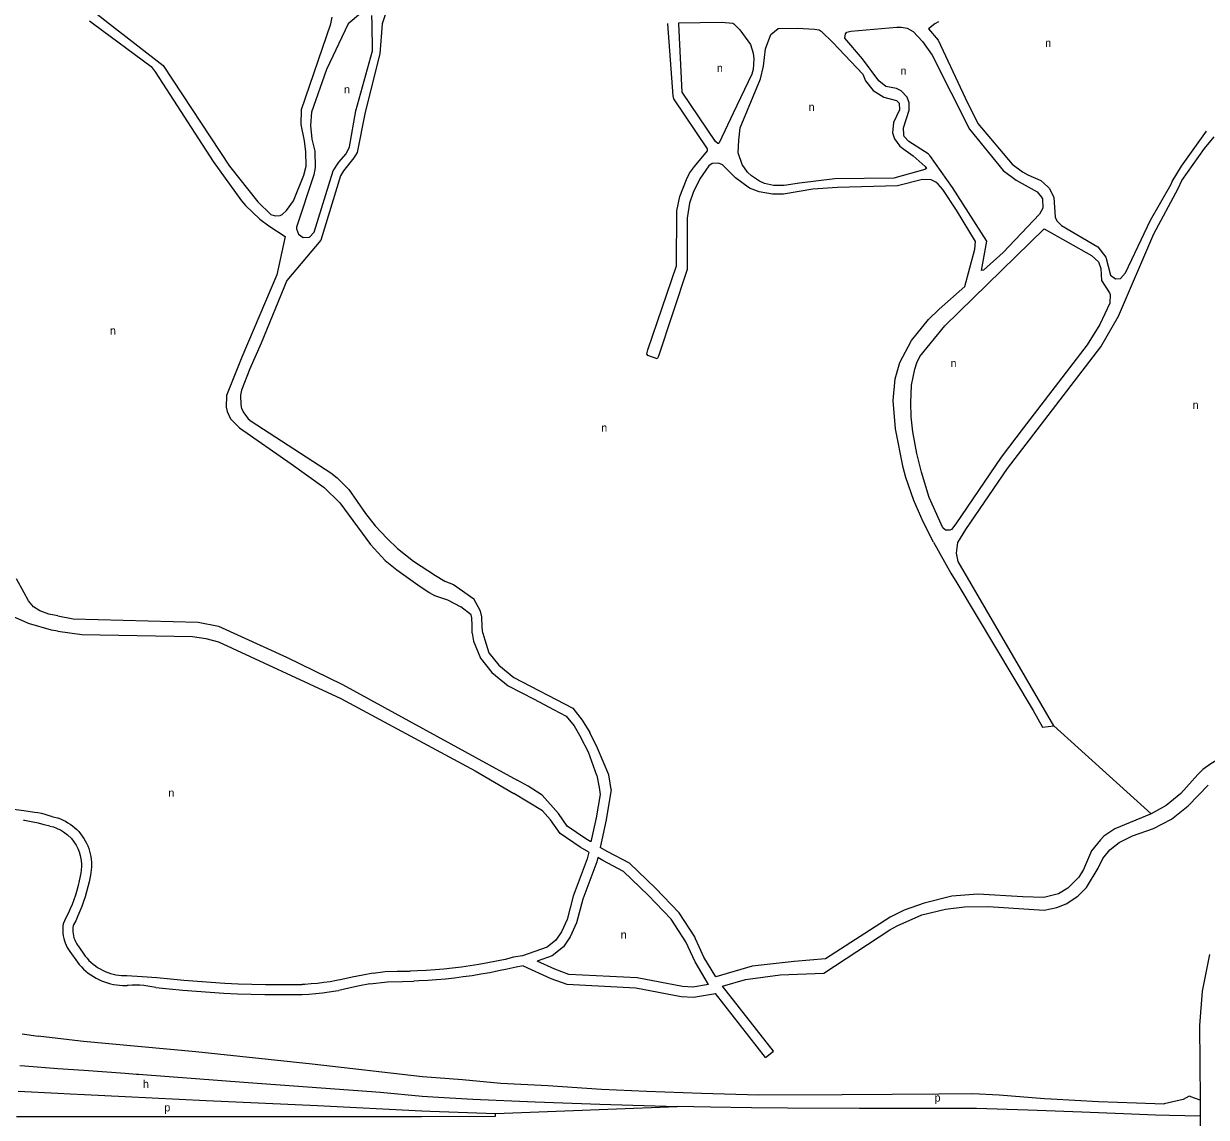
# Model space of a CAD drawing. Extents: x 162667 to 164645, y 379003 to 382150.
# Drawn here: x 163333 to 163924, y 379554 to 380100 of the extents above; entities that cross this region are included whole.
import ezdxf

# ---------------------------------------------------------------- set-up
doc = ezdxf.new("R2010")
doc.units = 0
for name, color, linetype in [('BLT_Basislijn', 7, 'Continuous'), ('BLT_Centroide', 7, 'Continuous'), ('BLT_Vlakafsluiter', 7, 'Continuous')]:
    doc.layers.add(name, color=color, linetype=linetype)

msp = doc.modelspace()

# ---------------------------------------------------------------- linework, layer by layer
at = {"layer": 'BLT_Basislijn'}
for p, q in [((163547.7, 379820.06), (163557.85, 379812.93)), ((163847.6, 379749.34), (163896.27, 379705.49)), ((163619.34, 379724.57), (163620.52, 379718.53)), ((163592.22, 379707), (163577.81, 379715.67)), ((163357.78, 379650.05), (163357.64, 379649.69)), ((163358.96, 379652.08), (163357.78, 379650.05)), ((163360.2, 379639.44), (163363.73, 379634.4)), ((163582.19, 379634.46), (163577.76, 379633.78)), ((163582.44, 379629.52), (163578.95, 379628.92)), ((163682.1, 379619.44), (163693.61, 379622.69)), ((163703.67, 379583.78), (163678.66, 379615.71)), ((163332.19, 379595.54), (163340.14, 379594.32)), ((163350, 379593.19), (163340.14, 379594.32)), ((163902.82, 379560.54), (163902.53, 379560.47)), ((163920.74, 379562.49), (163920.79, 379556.47)), ((163536.11, 379556.9), (163568.71, 379555.71)), ((163920.79, 379556.47), (163920.8, 379554.49)), ((163920.8, 379554.49), (163920.88, 379544.06))]:
    msp.add_line(p, q, dxfattribs=at)
for points in [[(163368.81, 380105.59), (163375.88, 380100), (163402.69, 380079.32), (163435.87, 380028.98), (163449.98, 380011.09), (163456.42, 380004.85), (163458.68, 380004.15), (163461.16, 380004.39), (163462.09, 380004.79), (163464.25, 380006.81), (163467.82, 380011.7), (163472.92, 380024.44), (163474.03, 380028.9), (163473.92, 380036.12), (163473.22, 380041.63), (163471.53, 380049.85), (163471.71, 380057.28), (163486.46, 380100), (163487.06, 380103.43)], [(163514.33, 380107.02), (163512.09, 380100), (163510.98, 380085.11), (163503.49, 380056), (163499.51, 380035.78), (163497.92, 380033.19), (163492.74, 380026.73), (163491.29, 380024.15), (163481.36, 379991.98), (163464.48, 379971.92), (163451.62, 379940.62), (163445.97, 379927.67), (163441.86, 379917.14), (163441.26, 379914.54), (163441.43, 379909.81), (163441.86, 379907.96), (163442.9, 379905.79)], [(163501.16, 380105.19), (163495.06, 380100), (163484.24, 380077.33), (163476.82, 380055.93), (163476.18, 380049.3), (163476.93, 380042.5), (163478.46, 380036.45), (163478.6, 380028.36), (163477.85, 380024.69), (163469.25, 379998.58), (163469.25, 379997.62), (163470.27, 379994.99), (163472.66, 379993.4), (163475.72, 379993.54), (163478.06, 379996.02), (163487.57, 380026.6), (163490.36, 380031.02), (163494.1, 380035.2), (163495.69, 380038.64), (163498.87, 380056.54), (163507.31, 380086.64), (163507.06, 380100)], [(163507.06, 380100), (163506.89, 380104.2)], [(163365.79, 380101.54), (163367.86, 380100), (163396.57, 380078.7), (163398.64, 380076.12), (163427.59, 380031.29), (163441.86, 380011.63), (163443.77, 380009.33), (163451, 380002.46), (163455.45, 379999.1), (163463.52, 379993.8), (163459.38, 379974.75), (163441.95, 379933.54), (163434.22, 379914.49), (163434.06, 379908.6), (163434.66, 379906.48), (163436.29, 379902.77), (163440.84, 379898.25), (163466.65, 379880.28), (163483.02, 379868.44), (163490.85, 379860.76), (163506.2, 379840.03), (163513.52, 379831.94), (163519.36, 379827.27), (163529.81, 379819.79), (163535.5, 379815.96), (163538.21, 379814.58), (163544.78, 379812.27), (163551.41, 379808.78)], [(163787.59, 379841.08), (163782.3, 379851.36), (163777.77, 379861.99), (163773.74, 379873.41), (163772.31, 379878.5), (163768.48, 379897.83), (163767.4, 379911.89), (163768.36, 379922.74), (163770.71, 379930.99), (163776.46, 379941.89), (163784.95, 379952.33), (163790.36, 379957.57), (163803.23, 379968.88), (163808.14, 379987.49), (163808.53, 379991.28), (163798.99, 380006.93), (163792.19, 380017.33), (163789.84, 380020.06), (163788.63, 380021.05), (163786.38, 380022.11), (163782.02, 380022.39), (163769.54, 380019.09), (163739.6, 380018.32), (163727.18, 380017.45), (163712.59, 380014.98), (163707.01, 380014.98), (163700.39, 380016.22), (163695.64, 380017.96), (163688.54, 380023.11), (163682.17, 380029.63), (163680.04, 380030.48), (163676.98, 380030.27), (163675.26, 380029.11), (163670.71, 380022.67), (163667.42, 380015.87), (163665.61, 380010.52), (163664.41, 380003), (163664.37, 379977.41), (163650.13, 379934.07), (163649.46, 379932.8), (163644.82, 379934.43), (163644.37, 379935.19), (163644.75, 379937.2), (163659.08, 379979.21), (163659.32, 380006.67), (163660.75, 380013.85), (163664.13, 380022.32), (163665.68, 380025.44), (163668.14, 380028.89), (163674.57, 380036.59), (163674.62, 380037.59), (163657.81, 380062.59), (163657.4, 380064.14), (163654.82, 380100), (163654.8, 380100.3)], [(163687.72, 380100), (163690.76, 380097.1), (163696.03, 380089.83), (163697.47, 380085.41), (163697.81, 380082.66), (163697.46, 380077.31), (163696.82, 380075.02), (163687.41, 380055.38), (163680.36, 380040.62), (163680.12, 380040.25), (163679.72, 380040.25), (163678.57, 380041.24), (163661.95, 380066), (163660.27, 380100), (163660.25, 380100.61), (163681.62, 380100.96), (163687.29, 380100.39), (163687.72, 380100)], [(163811.49, 379976.81), (163814.25, 379991.56), (163797, 380018.3), (163785.68, 380034.33), (163784.94, 380035.17), (163775.27, 380041.35), (163772.94, 380043.8), (163772.62, 380044.6), (163772.5, 380048.07), (163775.44, 380057.02), (163775.33, 380060.68), (163774.29, 380063.44), (163771.29, 380066.67), (163768.96, 380067.75), (163763.77, 380068.76), (163760.14, 380071.61), (163752.02, 380082.6), (163743.21, 380092.87), (163743.55, 380095.05), (163744.18, 380095.88), (163746.25, 380096.36), (163769.17, 380098.39), (163771.37, 380098.41), (163774.44, 380097.95), (163777.4, 380096.29), (163782.08, 380091.25), (163786.8, 380084.41), (163805.49, 380047.45), (163822.31, 380026.83), (163828.9, 380021.99), (163839.29, 380016.09), (163841.56, 380013.51), (163841.99, 380012.68), (163842.22, 380008.04), (163840.53, 380005.04), (163822.33, 379985.83), (163812.46, 379977.04), (163811.49, 379976.81)], [(163790.05, 380101.16), (163788.17, 380100), (163785.05, 380097.59), (163789.82, 380091.9), (163803.32, 380063.09), (163809.64, 380050.26), (163826.77, 380030.01), (163832.05, 380026.21), (163834.73, 380024.65), (163841.1, 380021.76), (163844.61, 380018.72), (163845.4, 380017.77), (163847.63, 380013.39), (163848.27, 380003.51), (163849.22, 380001.6), (163851.52, 379999.28), (163869.67, 379988.66), (163873.68, 379983.54), (163876.01, 379974.52), (163878.53, 379972.62), (163880.98, 379972.87), (163883.46, 379975.64), (163895.89, 380002.02), (163906.24, 380020.04), (163906.71, 380021.29), (163911.36, 380029.01), (163923.91, 380046.51)], [(163772.72, 380037.46), (163777.34, 380034.18), (163783.39, 380028.77), (163784.03, 380027.81), (163783.15, 380027.36), (163767.75, 380023.02), (163738.23, 380022.71), (163720.52, 380020.53), (163712.91, 380019.31), (163707.56, 380019.36), (163703.06, 380020.35), (163700.52, 380021.54), (163696.59, 380024.1), (163694.59, 380025.93), (163691.89, 380029.73), (163689.97, 380035.59), (163690.29, 380042.01), (163690.96, 380048.2), (163701.12, 380072.53), (163702.58, 380078.95), (163703.51, 380087.6), (163706.22, 380094.76), (163709.88, 380097.69), (163719.6, 380097.84), (163728.04, 380097.44), (163730.42, 380097.01), (163731.33, 380096.49), (163737.3, 380090.72), (163752.24, 380074.95), (163753.55, 380071.66), (163757.41, 380066.8), (163762.69, 380063.49), (163769.04, 380061.77), (163770.4, 380060.43), (163770.56, 380057.18), (163767.48, 380050.83), (163767.1, 380045.71), (163768.01, 380042.59), (163770.63, 380038.93), (163772.72, 380037.46)], [(163847.6, 379749.34), (163799.86, 379831.52), (163798.98, 379835.59), (163799.73, 379840.94), (163803.61, 379847.5), (163824.49, 379877.99), (163871.14, 379938.68), (163879.96, 379953.99), (163897.64, 379995.17), (163909.84, 380017.85), (163911.65, 380021.76), (163922.86, 380037.85), (163927.8, 380043.58)], [(163832.33, 379898.08), (163821.26, 379883.69), (163798.68, 379850.31), (163796.45, 379847.54), (163795.65, 379847.1), (163793.49, 379847.18), (163792.18, 379848.33), (163785.42, 379863.51), (163781.54, 379876.18), (163779.2, 379885.38), (163777.19, 379896.23), (163776.36, 379903.71), (163776.21, 379910.72), (163776.55, 379919.56), (163778.12, 379927.56), (163779.15, 379930.74), (163780.66, 379933.89), (163793.17, 379949.3), (163842.85, 379997.62), (163866.52, 379984.34), (163870.02, 379981.15), (163871.19, 379977.9), (163871.52, 379971.82), (163875.5, 379965.77), (163875.82, 379964.81), (163875.63, 379960.6), (163870.56, 379949.83), (163864.35, 379939.65), (163832.33, 379898.08)], [(163442.9, 379905.79), (163445.11, 379902.82), (163446.54, 379901.62), (163486.45, 379875.79), (163489.54, 379873.31), (163495.37, 379867.44), (163503.75, 379855.46), (163508.59, 379849.36), (163514.48, 379842.99), (163519.74, 379838.05), (163527.67, 379831.65), (163538.74, 379824.47), (163543.31, 379821.74), (163547.7, 379820.06)], [(163787.59, 379841.08), (163796.13, 379825.65), (163799.22, 379820.85), (163837.28, 379756.99), (163842.04, 379748.69), (163847.6, 379749.34)], [(163333.12, 379801.47), (163300, 379815.91), (163277.74, 379825.96), (163261.66, 379831.97), (163255.46, 379833.13), (163247.08, 379832.06), (163245.01, 379830.26), (163243.42, 379827.39), (163237.85, 379791.67), (163233.71, 379775.11), (163231, 379760.85), (163228.13, 379754.8), (163224.7, 379751.29), (163224.54, 379750.81), (163289.97, 379714.36), (163300, 379711.39), (163332.95, 379707.04)], [(163333.14, 379815.9), (163329.44, 379822.92)], [(163996.53, 379820.38), (163990.95, 379805.46), (163988.54, 379799.88), (163968.5, 379748.14), (163966.27, 379744.89), (163962.45, 379742.34), (163946.71, 379739.02), (163936.81, 379735.91), (163932.45, 379734.32), (163926.1, 379730.49), (163922.06, 379727.54), (163919.52, 379725.09), (163911.08, 379715.59), (163903.85, 379709.7), (163896.27, 379705.49)], [(163350, 379804.34), (163345.52, 379805.2), (163340.96, 379806.83), (163337.81, 379808.8), (163335.32, 379811.78), (163333.14, 379815.9)], [(163557.1, 379795.76), (163557, 379799.51), (163556.87, 379803.29), (163556.52, 379804.93), (163551.41, 379808.78)], [(163562.4, 379795.63), (163562.03, 379798.78), (163561.86, 379803.9), (163561.26, 379806.69), (163557.85, 379812.93)], [(163350, 379804.34), (163357.68, 379802.86), (163420.2, 379801.19), (163430.33, 379799.19), (163464.32, 379783.68), (163492.28, 379769.99), (163579.45, 379722.33)], [(163350, 379796.76), (163346.85, 379797.21), (163335.42, 379800.47), (163333.12, 379801.47)], [(163350, 379796.76), (163361.95, 379795.05), (163417.25, 379794.12), (163423.99, 379793.08), (163430.24, 379791.33), (163491.33, 379763.11), (163558.53, 379726.9), (163577.81, 379715.67)], [(163557.1, 379795.76), (163557.77, 379791.74), (163561.17, 379783.2), (163566.84, 379776.12), (163575.01, 379769.4), (163575.01, 379769.4), (163587.94, 379762.69), (163597.66, 379757.64), (163604.05, 379754.32), (163607.94, 379749.37), (163611.4, 379743.64)], [(163562.4, 379795.63), (163563.3, 379792.39), (163565.44, 379785.86), (163570.42, 379779.65), (163577.78, 379773.6), (163607.31, 379758.26), (163612.07, 379752.22), (163615.78, 379746.06)], [(163619.34, 379724.57), (163615.13, 379736.29), (163611.4, 379743.64)], [(163626.48, 379717.65), (163625.3, 379724.92), (163619.73, 379738.27), (163615.78, 379746.06)], [(163591.99, 379714.79), (163585.06, 379719.21), (163579.45, 379722.33)], [(163616.39, 379691.39), (163613.74, 379692.96), (163604.57, 379699.23), (163600.19, 379705.56), (163591.99, 379714.79)], [(163620.52, 379718.53), (163620.99, 379715.18), (163619.05, 379703.48), (163616.39, 379691.39)], [(163626.48, 379717.65), (163623.96, 379702.53), (163620.93, 379688.71)], [(163693.61, 379622.69), (163710.99, 379625.03), (163732.81, 379625.93), (163765.69, 379647.47), (163769.35, 379649.57), (163781.66, 379654.93), (163793.55, 379657.86), (163802.93, 379658.92), (163814.89, 379659.14), (163842.76, 379657.39), (163849.07, 379658.61), (163853.84, 379660.49), (163859.67, 379664.31), (163864.04, 379668.67), (163869.77, 379678.32), (163872.16, 379683.1), (163875.66, 379687.5), (163880.28, 379691.13), (163886.9, 379694.41), (163897.38, 379698.13), (163906.49, 379702.78), (163914.74, 379709.38), (163924.69, 379719.78)], [(163346.07, 379699.28), (163343.24, 379700.04), (163340.38, 379700.72), (163337.51, 379701.32), (163333.37, 379702.06), (163332.94, 379702.13)], [(163332.95, 379707.04), (163338.39, 379706.32)], [(163338.39, 379706.32), (163340.09, 379706.07), (163341.78, 379705.75), (163343.45, 379705.34), (163345.1, 379704.86), (163346.73, 379704.31), (163347.06, 379704.18)], [(163347.06, 379704.18), (163348.43, 379703.86), (163349.77, 379703.47), (163350, 379703.4)], [(163350, 379703.4), (163351.32, 379702.91), (163352.61, 379702.35), (163353.86, 379701.72), (163355.08, 379701.02), (163356.25, 379700.25), (163357.38, 379699.42), (163358.46, 379698.52), (163359.48, 379697.56), (163360.45, 379696.55), (163361.36, 379695.48), (163362.21, 379694.36), (163363, 379693.2), (163363.71, 379691.99), (163364.36, 379690.74), (163364.93, 379689.46), (163365.43, 379688.15), (163365.86, 379686.81), (163366.2, 379685.45), (163366.47, 379684.07), (163366.66, 379682.68), (163366.77, 379681.28), (163366.8, 379679.88), (163366.77, 379678.83)], [(163615.27, 379686.24), (163611.05, 379688.74), (163600.98, 379695.63), (163596.25, 379702.47), (163592.22, 379707)], [(163896.27, 379705.49), (163878.11, 379697.95), (163872.69, 379694.27), (163870.88, 379692.53), (163866.39, 379686.89), (163862.44, 379677.69), (163860.13, 379673.9), (163854.68, 379668.32), (163849.96, 379665.52), (163842.63, 379663.6), (163832.2, 379664.04)], [(163346.07, 379699.28), (163347.78, 379698.88), (163349.43, 379698.27), (163350, 379698.04)], [(163350, 379698.04), (163351.28, 379697.54), (163352.93, 379696.51), (163354.88, 379694.97), (163356.84, 379693.11), (163358.08, 379691.47), (163359.19, 379689.83), (163360.04, 379688.16), (163360.74, 379686.42), (163361.26, 379684.61), (163361.68, 379682.14), (163361.8, 379680.27), (163361.78, 379679.07), (163361.56, 379675.78)], [(163615.27, 379686.24), (163614.54, 379682.96), (163607.48, 379664.27), (163604.46, 379652.71), (163601.6, 379646.5), (163598.89, 379642.43), (163594.45, 379638.88), (163582.19, 379634.46)], [(163668.68, 379642.96), (163668.24, 379643.95), (163660.41, 379655.95), (163648.58, 379668.31), (163635.63, 379680.75), (163624.74, 379686.45), (163620.93, 379688.71)], [(163366.77, 379678.83), (163366.37, 379674.9), (163365.61, 379671.48)], [(163619.8, 379683.57), (163619.35, 379681.53), (163612.25, 379662.75), (163609.19, 379651.01), (163605.98, 379644.05), (163602.62, 379639.01), (163596.93, 379634.46), (163589.51, 379631.79)], [(163675.12, 379620.2), (163668.37, 379631.46), (163663.84, 379641.54), (163656.48, 379652.83), (163645.04, 379664.78), (163632.68, 379676.65), (163622.31, 379682.08), (163619.8, 379683.57)], [(163361.56, 379675.78), (163360.67, 379671.99)], [(163360.67, 379671.99), (163360.12, 379669.59), (163359.48, 379667.22), (163358.77, 379664.87), (163357.98, 379662.54), (163357.12, 379660.24), (163356.18, 379657.97), (163355.17, 379655.73), (163354.41, 379654.17)], [(163365.61, 379671.48), (163365.05, 379668.98), (163364.41, 379666.5), (163363.69, 379664.04), (163362.9, 379661.61), (163362.04, 379659.2), (163361.09, 379656.81), (163360.08, 379654.46), (163358.96, 379652.08)], [(163809.65, 379665.27), (163796.69, 379664.41), (163782.8, 379660.86), (163772.88, 379657.3), (163765.94, 379653.8), (163733.51, 379633.05), (163717.98, 379631.68), (163696.86, 379629.33), (163678.77, 379624.02)], [(163832.2, 379664.04), (163809.65, 379665.27)], [(163352.7, 379650.48), (163352.55, 379649.28), (163352.47, 379648.07), (163352.48, 379646.86), (163352.56, 379645.65), (163352.73, 379644.45), (163352.97, 379643.26), (163353.3, 379642.09), (163353.69, 379640.94), (163354.17, 379639.82), (163354.71, 379638.74), (163355.33, 379637.7), (163356.01, 379636.69), (163359.77, 379631.34)], [(163354.41, 379654.17), (163353.33, 379651.99), (163352.7, 379650.48)], [(163357.64, 379649.69), (163357.51, 379648.66), (163357.46, 379647.63), (163357.5, 379646.59), (163357.61, 379645.56), (163357.81, 379644.55), (163358.08, 379643.55), (163358.43, 379642.57), (163358.85, 379641.63), (163359.34, 379640.72), (163359.9, 379639.85), (163360.2, 379639.44)], [(163670.46, 379639.02), (163668.68, 379642.96)], [(163678.77, 379624.02), (163672.81, 379633.78), (163670.46, 379639.02)], [(163359.77, 379631.34), (163360.74, 379630.15), (163361.78, 379629), (163362.87, 379627.91), (163364.02, 379626.87), (163365.22, 379625.9), (163366.47, 379624.99), (163367.76, 379624.15), (163369.1, 379623.37), (163370.47, 379622.66), (163371.88, 379622.03), (163373.32, 379621.47), (163374.79, 379620.99), (163376.28, 379620.58), (163377.79, 379620.25), (163379.31, 379620), (163380.85, 379619.83), (163382.39, 379619.73), (163383.94, 379619.72), (163384.62, 379619.74)], [(163363.73, 379634.4), (163364.62, 379633.3), (163365.57, 379632.27), (163366.58, 379631.28), (163367.64, 379630.36), (163368.76, 379629.49), (163369.92, 379628.69), (163371.13, 379627.96), (163372.37, 379627.3), (163373.65, 379626.71), (163374.96, 379626.19), (163376.3, 379625.75), (163377.66, 379625.39), (163379.04, 379625.1), (163380.44, 379624.89), (163381.84, 379624.76), (163383.25, 379624.72), (163384.42, 379624.74)], [(163577.76, 379633.78), (163573.45, 379632.77), (163569.12, 379631.83), (163564.78, 379630.97), (163560.43, 379630.19), (163556.06, 379629.49), (163551.67, 379628.87), (163547.28, 379628.33), (163542.88, 379627.87), (163538.47, 379627.49), (163534.06, 379627.18), (163529.64, 379626.96), (163526.04, 379626.84)], [(163675.12, 379620.2), (163667.28, 379618.93), (163662.08, 379619.15), (163639.4, 379623.46), (163605.35, 379625.28), (163598.27, 379627.8), (163589.51, 379631.79)], [(163925.35, 379635.17), (163921.79, 379616.95), (163920.49, 379599.78), (163920.74, 379562.49)], [(163507.57, 379625.89), (163502.33, 379624.92), (163497.1, 379623.87), (163491.88, 379622.75), (163489.22, 379622.14)], [(163507.57, 379625.89), (163513.64, 379626.67), (163519.59, 379626.8), (163526.04, 379626.84)], [(163578.95, 379628.92), (163574.6, 379627.9), (163570.23, 379626.95), (163565.84, 379626.08), (163561.44, 379625.29), (163557.03, 379624.58), (163552.6, 379623.95), (163548.16, 379623.4), (163543.72, 379622.93), (163539.27, 379622.53), (163534.81, 379622.22), (163530.34, 379621.99), (163527.93, 379621.89)], [(163582.44, 379629.52), (163596.39, 379623.16), (163604.36, 379620.32), (163638.8, 379618.49), (163661.5, 379614.17), (163667.58, 379613.91), (163678.66, 379615.71)], [(163384.42, 379624.74), (163392.11, 379624.25), (163399.46, 379623.71)], [(163398.91, 379618.74), (163396.98, 379619.12), (163395.02, 379619.43), (163393.05, 379619.66), (163391.07, 379619.81), (163389.09, 379619.88), (163387.11, 379619.87), (163385.13, 379619.78), (163384.62, 379619.74)], [(163399.46, 379623.71), (163406.24, 379622.99), (163413.02, 379622.36), (163419.8, 379621.8), (163426.59, 379621.32), (163433.38, 379620.92), (163440.18, 379620.6), (163446.98, 379620.37), (163453.78, 379620.21), (163460.58, 379620.13), (163467.39, 379620.13), (163472.04, 379620.18)], [(163489.22, 379622.14), (163486.09, 379621.6), (163482.95, 379621.15), (163479.8, 379620.77), (163476.64, 379620.47), (163473.47, 379620.25), (163472.04, 379620.18)], [(163505.87, 379620.5), (163500.67, 379619.5), (163495.48, 379618.42), (163490.35, 379617.27)], [(163505.87, 379620.5), (163514.65, 379621.48), (163522.24, 379621.73), (163527.93, 379621.89)], [(163703.67, 379583.78), (163707.6, 379586.87), (163682.1, 379619.44)], [(163398.91, 379618.74), (163405.71, 379618.02), (163412.52, 379617.38), (163419.33, 379616.82), (163426.15, 379616.34), (163432.97, 379615.94), (163439.8, 379615.62), (163446.62, 379615.37), (163453.46, 379615.21), (163460.29, 379615.13), (163467.12, 379615.13), (163472.12, 379615.18)], [(163472.12, 379615.18), (163475.49, 379615.39), (163478.85, 379615.68), (163482.21, 379616.04), (163485.57, 379616.49), (163488.9, 379617.02), (163490.35, 379617.27)], [(163362.79, 379591.72), (163350, 379593.19)], [(163532.17, 379574.15), (163477.09, 379580.43), (163418.98, 379586.6), (163362.79, 379591.72)], [(163331.11, 379579.74), (163333.54, 379579.54), (163350, 379578.32)], [(163350, 379578.32), (163363.05, 379577.36)], [(163363.05, 379577.36), (163383.66, 379575.84), (163389.33, 379575.44), (163390.33, 379575.38), (163445.07, 379571.25), (163511.15, 379566.35), (163532.03, 379564.49), (163537.32, 379564.16)], [(163842.98, 379563.16), (163820.26, 379564.97), (163807.2, 379565.66), (163790.2, 379565.38), (163766.8, 379565.22), (163741.92, 379565.13), (163700.31, 379564.95), (163671.55, 379565.76), (163644.2, 379566.83), (163621.61, 379567.78), (163594.9, 379569.58), (163571.37, 379570.78), (163552.28, 379572.59), (163532.17, 379574.15)], [(163330.23, 379566.93), (163350, 379565.96)], [(163350, 379565.96), (163356.1, 379565.67), (163363.27, 379565.32)], [(163363.27, 379565.32), (163383.58, 379564.32), (163424.13, 379562.3), (163479.73, 379559.75), (163531.89, 379557.12), (163536.11, 379556.9)], [(163537.32, 379564.16), (163557.29, 379562.96), (163588.51, 379561.57), (163620.78, 379560.38), (163659.43, 379559.33)], [(163902.53, 379560.47), (163888.9, 379560.98), (163869.96, 379561.66), (163846.26, 379562.9), (163842.98, 379563.16)], [(163920.74, 379562.49), (163917.93, 379563.43), (163915.34, 379564.41), (163912.26, 379562.78), (163902.82, 379560.54)], [(163531.77, 379554.23), (163568.71, 379554.39), (163568.71, 379555.71)], [(163839.37, 379557.19), (163834.71, 379557.35), (163808.98, 379558.22), (163795.55, 379558.26), (163771.79, 379558.33), (163750.51, 379558.3), (163714.6, 379558.36), (163696.57, 379558.53), (163676.1, 379558.89), (163659.43, 379559.33)], [(163920.8, 379554.49), (163905.39, 379554.81), (163898.46, 379554.94), (163882.5, 379555.64), (163861.57, 379556.43), (163839.37, 379557.19)], [(163329.36, 379554.26), (163337.46, 379554.28), (163350, 379554.26)], [(163350, 379554.26), (163363.47, 379554.25)], [(163363.47, 379554.25), (163380.64, 379554.24), (163460.5, 379554.31), (163531.77, 379554.23)]]:
    msp.add_lwpolyline(points, dxfattribs=at)
at = {"layer": 'BLT_Vlakafsluiter'}
msp.add_line((163568.71, 379555.71), (163659.43, 379559.33), dxfattribs=at)

# ---------------------------------------------------------------- texts
at = {"layer": 'BLT_Centroide'}
for s, p in [('n', (163843.32, 380088.55)), ('n', (163679.29, 380076.03)), ('n', (163771.03, 380074.64)), ('n', (163493.01, 380065.32)), ('n', (163725.16, 380056.56)), ('n', (163376.05, 379944.83)), ('n', (163796.05, 379928.59)), ('n', (163916.99, 379907.73)), ('n', (163621.51, 379896.36)), ('n', (163405.24, 379713.97)), ('n', (163631.27, 379643.11)), ('h', (163392.54, 379568.5)), ('p', (163788.04, 379561.71)), ('p', (163403.23, 379556.79))]:
    msp.add_text(s, height=4, dxfattribs=at).set_placement(p)

doc.saveas('drawing.dxf')
